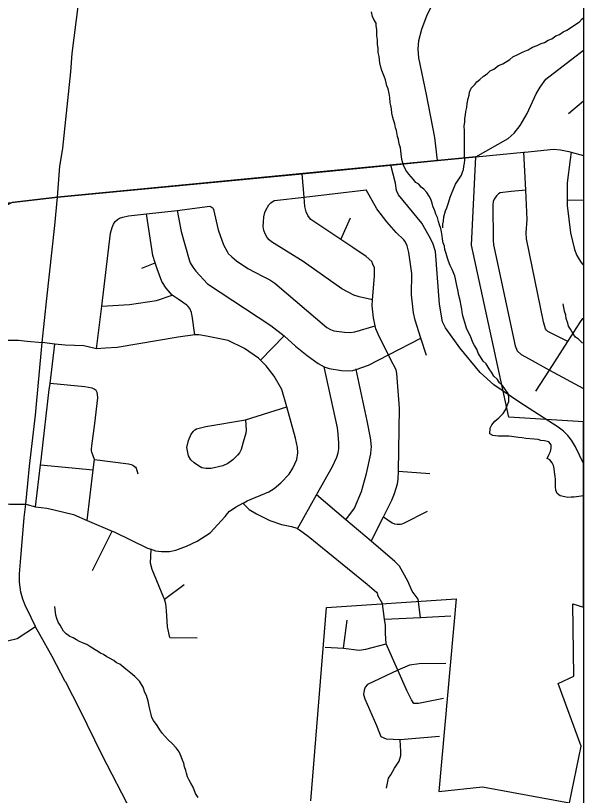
# Model space of a CAD drawing. Extents: x 0 to 69.5, y -4.5 to 22.
# Drawn here: x 7.876 to 8.8, y 18.138 to 19.407 of the extents above; entities that cross this region are included whole.
import ezdxf

# ---------------------------------------------------------------- set-up
doc = ezdxf.new("R2010")
doc.units = 0
for name, color, linetype in [('GM_X_City_Street', 7, 'Continuous'), ('GM_X_Corporation', 7, 'Continuous'), ('GM_X_Minor_River', 7, 'Continuous'), ('GM_X_Township_Subdivision', 7, 'Continuous'), ('SH_Data', 7, 'Continuous')]:
    doc.layers.add(name, color=color, linetype=linetype)

msp = doc.modelspace()

# ---------------------------------------------------------------- linework, layer by layer
at = {"layer": 'GM_X_City_Street'}
for points in [[(7.9494, 19.1715), (7.9527, 19.1915), (7.9657, 19.3155), (7.9679, 19.3454), (7.9856, 19.4819), (7.9933, 19.5458), (7.9953, 19.567), (7.9968, 19.5904), (7.9971, 19.6244), (7.9938, 19.6668), (7.9887, 19.7079), (7.9705, 19.8416), (7.9511, 19.9915), (7.9422, 20.066), (7.9356, 20.1073), (7.9157, 20.2608), (7.9068, 20.3249), (7.9022, 20.3522), (7.8952, 20.4035), (7.8925, 20.4298), (7.8906, 20.4639), (7.8909, 20.513), (7.8936, 20.5564)], [(8.5628, 19.1712), (8.5583, 19.2089), (8.5446, 19.2789), (8.5323, 19.3382), (8.5309, 19.3523), (8.5321, 19.3664), (8.5372, 19.3852), (8.5459, 19.4085), (8.5592, 19.4347), (8.6533, 19.5859)], [(8.625, 19.1774), (8.6775, 19.2069), (8.6876, 19.2157), (8.6971, 19.228), (8.7083, 19.2478), (8.7229, 19.28), (8.7297, 19.2908), (8.7388, 19.3038), (8.8, 19.3506)], [(6.7657, 19.288), (7.1613, 19.2149), (7.265, 19.1946), (7.3185, 19.1843), (7.7448, 19.0962), (7.7625, 19.0934), (7.7731, 19.0923), (7.7798, 19.0928), (7.9442, 19.1116)], [(8.7757, 19.2477), (8.7999, 19.2685), (8.8, 19.2686)], [(8.7999, 19.2685), (8.8, 19.2684)], [(7.9442, 19.1116), (8.3423, 19.1493), (8.4868, 19.1636), (8.5628, 19.1712), (8.625, 19.1774), (8.7032, 19.1847), (8.7048, 19.1848), (8.7516, 19.1899), (8.7629, 19.1884), (8.7765, 19.1857), (8.78, 19.1847), (8.8, 19.1794)], [(8.7745, 18.8766), (8.7421, 18.8932), (8.7399, 18.8954), (8.7384, 18.8975), (8.735, 18.909), (8.7073, 19.0437), (8.7068, 19.0535), (8.7086, 19.0755), (8.7063, 19.1229), (8.7032, 19.1847)], [(8.78, 19.1847), (8.7783, 19.1727), (8.7738, 19.1348), (8.7738, 19.1067), (8.7738, 19.0979), (8.7789, 19.0537), (8.7857, 19.0263), (8.7891, 19.0169), (8.7953, 19.0068), (8.7978, 19.0031), (8.8, 19.0009)], [(7.9442, 19.1116), (7.9478, 19.1621), (7.9494, 19.1715)], [(8.8, 18.6782), (8.7872, 18.7052), (8.7807, 18.7164), (8.7744, 18.724), (8.7677, 18.7309), (8.759, 18.7376), (8.6965, 18.7775), (8.6541, 18.8061), (8.632, 18.8262), (8.5987, 18.8667), (8.5754, 18.899), (8.5707, 18.9088), (8.5656, 18.9373), (8.5591, 19.023), (8.555, 19.0368), (8.5489, 19.0484), (8.537, 19.0693), (8.4993, 19.1153), (8.4958, 19.1226), (8.4942, 19.1345), (8.4868, 19.1636)], [(8.4544, 18.5516), (8.4748, 18.5916), (8.4883, 18.6184), (8.4928, 18.6296), (8.4977, 18.6453), (8.4988, 18.653), (8.499, 18.6655), (8.5005, 18.7682), (8.4965, 18.8249), (8.4952, 18.8308), (8.4862, 18.8481), (8.4828, 18.855), (8.4684, 18.8839), (8.4623, 18.8971), (8.4612, 18.9023), (8.4583, 18.915), (8.4563, 18.9349), (8.457, 18.9443), (8.46, 18.983), (8.4603, 18.9925), (8.46, 18.9968), (8.4576, 19.0028), (8.4555, 19.0071), (8.4466, 19.015), (8.425, 19.0297), (8.4054, 19.0428), (8.3565, 19.0755), (8.3541, 19.0777), (8.3516, 19.0816), (8.349, 19.0875), (8.3466, 19.0965), (8.3454, 19.1115), (8.3423, 19.1493)], [(8.2834, 19.0903), (8.2879, 19.0989), (8.2895, 19.1008), (8.2914, 19.1026), (8.2935, 19.1042), (8.2961, 19.1055), (8.2972, 19.1059), (8.3454, 19.1115), (8.4464, 19.1234)], [(8.5447, 18.8542), (8.5357, 18.8824), (8.5264, 18.9114), (8.5237, 18.9233), (8.5205, 18.9527), (8.5208, 18.9873), (8.5161, 19.0213), (8.513, 19.0324), (8.5099, 19.0394), (8.508, 19.0421), (8.4951, 19.0542), (8.4801, 19.0714), (8.4641, 19.0928), (8.4464, 19.1234)], [(8.7063, 19.1229), (8.6823, 19.1208), (8.6648, 19.1187), (8.6617, 19.1168), (8.6586, 19.1139), (8.6546, 19.1083), (8.653, 19.1044), (8.6525, 19.0993), (8.6533, 19.0415), (8.6535, 19.0339), (8.689, 18.8697), (8.6922, 18.8616), (8.6989, 18.8557), (8.7115, 18.8485), (8.7449, 18.8303), (8.7999, 18.8002), (8.8, 18.8002)], [(7.8961, 18.6459), (7.8989, 18.6737), (7.9083, 18.7567), (7.9195, 18.8749), (7.9271, 18.9469), (7.9397, 19.0653), (7.9442, 19.1116)], [(8.0077, 18.865), (8.0161, 18.9344), (8.0306, 19.053), (8.0331, 19.062), (8.0352, 19.0675), (8.0383, 19.0718), (8.042, 19.0754), (8.0453, 19.0773), (8.0504, 19.079), (8.0595, 19.081), (8.089, 19.0844), (8.139, 19.09), (8.192, 19.0967), (8.1931, 19.0965), (8.1941, 19.0961), (8.1959, 19.0948), (8.1974, 19.0932), (8.1982, 19.0913), (8.2056, 19.0584), (8.2143, 19.0342), (8.2202, 19.023), (8.2221, 19.0201), (8.2277, 19.0146), (8.2355, 19.008), (8.2537, 18.9957), (8.278, 18.9832), (8.2899, 18.9769), (8.2981, 18.9716), (8.3824, 18.8995), (8.3885, 18.8961), (8.394, 18.8942), (8.411, 18.8921), (8.4209, 18.8916), (8.428, 18.8924), (8.4612, 18.9023)], [(8.7738, 19.1067), (8.8, 19.1071)], [(8.1678, 18.8874), (8.1635, 18.9187), (8.163, 18.9205), (8.1624, 18.9239), (8.1594, 18.9302), (8.1568, 18.9335), (8.1548, 18.9356), (8.1403, 18.9455), (8.1306, 18.9523), (8.1208, 18.9636), (8.1139, 18.9744), (8.1062, 18.9952), (8.1031, 19.0047), (8.0992, 19.0167), (8.089, 19.0844)], [(8.139, 19.09), (8.1452, 19.056), (8.1583, 19.0098), (8.1603, 19.0046), (8.1644, 18.9977), (8.1694, 18.991), (8.1881, 18.9707), (8.2914, 18.9026), (8.3132, 18.8859)], [(8.457, 18.9443), (8.4351, 18.9492), (8.4265, 18.9521), (8.4067, 18.9622), (8.3439, 19.0067), (8.2926, 19.039), (8.2885, 19.0424), (8.2852, 19.0461), (8.2825, 19.051), (8.2799, 19.0573), (8.279, 19.0641), (8.2792, 19.071), (8.28, 19.0795), (8.2817, 19.0869), (8.2834, 19.0903)], [(8.4054, 19.0428), (8.4208, 19.0777)], [(8.0815, 18.996), (8.1031, 19.0047)], [(8.0161, 18.9344), (8.0615, 18.9369), (8.1053, 18.9432), (8.1306, 18.9523)], [(8.7228, 18.7957), (8.7449, 18.8303), (8.7745, 18.8766), (8.7941, 18.9072), (8.7992, 18.9139), (8.8, 18.9146)], [(8.3172, 18.7702), (8.3093, 18.7986), (8.2967, 18.8203), (8.2839, 18.837), (8.2745, 18.8465), (8.2714, 18.8495), (8.2484, 18.8655), (8.2219, 18.8781), (8.1866, 18.8853), (8.1741, 18.8874), (8.1698, 18.8876), (8.1678, 18.8874), (8.1405, 18.8839), (8.0413, 18.8671), (8.0223, 18.8658), (8.0077, 18.865), (7.9872, 18.8695), (7.9568, 18.871), (7.9397, 18.8724), (7.9195, 18.8749)], [(8.2745, 18.8465), (8.3132, 18.8859)], [(8.3132, 18.8859), (8.3316, 18.8694), (8.3505, 18.854), (8.3683, 18.8409), (8.3782, 18.8355), (8.3863, 18.8328), (8.4066, 18.8295), (8.4182, 18.8291), (8.4249, 18.8297), (8.4303, 18.8314), (8.4502, 18.8381), (8.4828, 18.855), (8.5357, 18.8824)], [(7.6692, 18.6966), (7.6752, 18.7335), (7.6847, 18.7567), (7.6977, 18.7746), (7.707, 18.7823), (7.7256, 18.7939), (7.7549, 18.8086), (7.7703, 18.8172), (7.7838, 18.8263), (7.7875, 18.8296), (7.7975, 18.8388), (7.8306, 18.8682), (7.8414, 18.8747), (7.8582, 18.8791), (7.8695, 18.8787), (7.8807, 18.8787), (7.8947, 18.8772), (7.9195, 18.8749)], [(7.9312, 18.8012), (7.9321, 18.8084), (7.9397, 18.8724)], [(8.335, 18.5719), (8.3656, 18.627), (8.3916, 18.6736), (8.3989, 18.6886), (8.401, 18.6955), (8.402, 18.7022), (8.4022, 18.7087), (8.4022, 18.7133), (8.4017, 18.7174), (8.4008, 18.7267), (8.3996, 18.7362), (8.3782, 18.8355)], [(8.4133, 18.5866), (8.4274, 18.6056), (8.4389, 18.6327), (8.447, 18.6621), (8.4541, 18.6937), (8.4548, 18.7015), (8.455, 18.705), (8.4541, 18.7162), (8.4537, 18.7201), (8.4481, 18.7476), (8.4303, 18.8314), (8.4293, 18.8311)], [(7.9923, 18.5857), (8.0024, 18.668), (8.0045, 18.685), (8.0003, 18.6965), (7.9997, 18.6989), (7.9996, 18.7016), (7.9999, 18.7072), (8.0052, 18.7432), (8.0098, 18.7852), (8.0093, 18.7909), (8.0085, 18.7938), (8.0069, 18.797), (8.004, 18.7992), (8.0005, 18.8007), (7.9888, 18.803), (7.9321, 18.8084)], [(7.918, 18.6892), (7.9309, 18.7987), (7.9312, 18.8012)], [(8.7999, 18.8002), (8.8, 18.8003)], [(8.2294, 18.6844), (8.2215, 18.678), (8.2135, 18.6745), (8.1941, 18.6702), (8.1856, 18.67), (8.1789, 18.6714), (8.1735, 18.6743), (8.1667, 18.6794), (8.1614, 18.6844), (8.1575, 18.6907), (8.1549, 18.7044), (8.1572, 18.7158), (8.1612, 18.7248), (8.1651, 18.7305), (8.1678, 18.7328), (8.1706, 18.7344), (8.1855, 18.7385), (8.25, 18.7491), (8.3172, 18.7702)], [(8.2476, 18.6145), (8.2529, 18.6174), (8.2883, 18.6323), (8.2968, 18.6377), (8.3077, 18.6469), (8.3214, 18.6609), (8.3274, 18.6706), (8.3339, 18.6849), (8.3352, 18.6954), (8.3345, 18.7043), (8.3315, 18.7196), (8.3244, 18.7449), (8.3172, 18.7702)], [(8.25, 18.7491), (8.2514, 18.7327), (8.2506, 18.7278), (8.2466, 18.7131), (8.2429, 18.701), (8.2403, 18.6954), (8.2372, 18.6919), (8.2298, 18.6847), (8.2294, 18.6844)], [(7.9084, 18.6077), (7.9165, 18.6761), (7.9179, 18.6881), (7.918, 18.6892)], [(8.0045, 18.685), (8.06, 18.6776), (8.0639, 18.6768), (8.0668, 18.6755), (8.0691, 18.6741), (8.0709, 18.6724), (8.072, 18.6704), (8.0751, 18.6612)], [(7.9165, 18.6761), (8.0024, 18.668)], [(8.499, 18.6655), (8.5503, 18.6621)], [(7.909, 18.4116), (7.9083, 18.4129), (7.9012, 18.4274), (7.8917, 18.4475), (7.8878, 18.4575), (7.8843, 18.469), (7.8825, 18.4851), (7.8825, 18.4989), (7.884, 18.5181), (7.8899, 18.5903), (7.8925, 18.612), (7.8961, 18.6459)], [(8.5311, 18.4575), (8.5215, 18.4704), (8.5141, 18.4866), (8.5033, 18.5064), (8.5005, 18.511), (8.4934, 18.5185), (8.4544, 18.5516), (8.4133, 18.5866), (8.3656, 18.627)], [(7.8925, 18.612), (7.9084, 18.6077), (7.9266, 18.6055), (7.9387, 18.6029), (7.9703, 18.5951), (7.9923, 18.5857), (8.0331, 18.5683), (8.0366, 18.5668), (8.0908, 18.5405), (8.0964, 18.5386), (8.0994, 18.5376), (8.1038, 18.5361), (8.1134, 18.5349), (8.1263, 18.5352), (8.137, 18.5372), (8.1543, 18.5435), (8.1716, 18.5521), (8.1925, 18.5656), (8.2168, 18.5922), (8.2207, 18.5967), (8.2243, 18.6004), (8.2348, 18.6076), (8.2458, 18.6136), (8.2476, 18.6145)], [(7.683, 18.437), (7.7164, 18.5286), (7.725, 18.5485), (7.7335, 18.5592), (7.7356, 18.5619), (7.7505, 18.5785), (7.7599, 18.585), (7.7733, 18.5923), (7.7847, 18.5973), (7.7976, 18.603), (7.8224, 18.6094), (7.8453, 18.6126), (7.8487, 18.6125), (7.8665, 18.6123), (7.8925, 18.612)], [(8.2458, 18.6136), (8.2563, 18.6032), (8.2678, 18.5964), (8.2899, 18.5854), (8.3086, 18.5788), (8.3252, 18.5756), (8.3335, 18.5728), (8.335, 18.5719), (8.3379, 18.5703), (8.352, 18.56), (8.4479, 18.4818), (8.4597, 18.4719), (8.4631, 18.4689), (8.4644, 18.4675), (8.4649, 18.4661), (8.4651, 18.464), (8.473, 18.4498)], [(8.4748, 18.5916), (8.4887, 18.5815), (8.4924, 18.58), (8.497, 18.5793), (8.5023, 18.5795), (8.5052, 18.5802), (8.5076, 18.5809), (8.5465, 18.6006)], [(8.0009, 18.504), (8.0331, 18.5683)], [(8.1269, 18.3949), (8.1233, 18.4125), (8.1218, 18.4392), (8.1206, 18.4498), (8.1183, 18.4574), (8.1175, 18.4598), (8.0981, 18.5057), (8.0957, 18.516), (8.0964, 18.5386)], [(8.1183, 18.4574), (8.1504, 18.4813)], [(7.683, 18.437), (7.7372, 18.4219), (7.7464, 18.4185), (7.7712, 18.4106), (7.8324, 18.3894), (7.8378, 18.3882), (7.8444, 18.3878), (7.8627, 18.3899), (7.8788, 18.3936), (7.9083, 18.4129)], [(7.9568, 18.3237), (7.9354, 18.3643), (7.9152, 18.3999), (7.909, 18.4116)], [(8.1269, 18.3949), (8.1717, 18.3947)], [(8.0654, 18.1094), (8.065, 18.1101), (8.0168, 18.2036), (7.9805, 18.2778), (7.9576, 18.3222), (7.9568, 18.3237)]]:
    msp.add_lwpolyline(points, dxfattribs=at)
at = {"layer": 'GM_X_Corporation'}
msp.add_line((8.8, 18.4443), (8.8, 18.7458), dxfattribs=at)
for points in [[(8.8, 18.7458), (8.6784, 18.7536), (8.6177, 19.0337), (8.625, 19.1774), (7.9442, 19.1116), (7.8706, 19.1028), (7.8298, 19.0832), (7.7697, 19.0749), (7.636, 19.1009), (7.6799, 18.9673), (7.7101, 18.9572), (7.5816, 18.7265), (7.6081, 18.656), (7.4956, 18.6014), (7.4151, 18.6003), (7.3459, 18.5712), (7.308, 18.47), (7.2545, 18.4833), (7.2297, 18.4434), (7.3351, 18.3114), (7.3057, 18.2799), (7.3077, 18.2201), (7.3929, 18.1381)], [(8.3567, 18.1294), (8.3818, 18.4437), (8.5928, 18.4578), (8.565, 18.1447), (8.636, 18.152), (8.7772, 18.1262), (8.7963, 18.2181), (8.7587, 18.3203), (8.7845, 18.3321), (8.7828, 18.4501), (8.8, 18.4443)]]:
    msp.add_lwpolyline(points, dxfattribs=at)
at = {"layer": 'GM_X_Minor_River'}
for points in [[(8.4649, 19.3602), (8.4647, 19.3678), (8.4641, 19.3739), (8.4638, 19.3792), (8.4639, 19.3842), (8.4629, 19.3903), (8.4626, 19.3949), (8.4589, 19.4006), (8.4567, 19.4053), (8.4554, 19.4133)], [(8.5712, 19.0618), (8.5713, 19.0679), (8.5722, 19.0724), (8.5731, 19.0796), (8.5756, 19.0895), (8.5776, 19.0944), (8.5804, 19.1023), (8.5832, 19.1114), (8.5856, 19.117), (8.588, 19.1235), (8.592, 19.1325), (8.5971, 19.1411), (8.6014, 19.1475), (8.603, 19.1521), (8.6047, 19.1566), (8.6055, 19.1615), (8.6064, 19.1668), (8.6069, 19.1721), (8.6066, 19.1782), (8.6067, 19.1832), (8.6065, 19.1889), (8.6065, 19.1934), (8.6063, 19.1988), (8.6066, 19.2128), (8.6063, 19.2193), (8.6061, 19.2273), (8.607, 19.2341), (8.6071, 19.2395), (8.6084, 19.2455), (8.6088, 19.2508), (8.6101, 19.2577), (8.611, 19.2641), (8.6127, 19.2721), (8.6139, 19.2774), (8.6148, 19.2823), (8.6176, 19.2887), (8.6234, 19.2947), (8.6265, 19.2995), (8.6315, 19.3029), (8.6373, 19.3085), (8.6435, 19.3125), (8.6482, 19.3174), (8.6543, 19.3199), (8.662, 19.3258), (8.6689, 19.3287), (8.6804, 19.3357), (8.6854, 19.3398), (8.6935, 19.3435), (8.7019, 19.3479), (8.71, 19.3515), (8.7173, 19.3555), (8.7245, 19.3584), (8.7314, 19.3617), (8.7368, 19.3635), (8.7425, 19.3672), (8.7487, 19.3694), (8.7552, 19.3742), (8.7613, 19.3763), (8.7671, 19.3808), (8.7729, 19.3833), (8.779, 19.387), (8.7863, 19.3918), (8.7936, 19.397), (8.7979, 19.4018), (8.8, 19.4035)], [(8.6611, 18.7226), (8.6528, 18.7236), (8.6479, 18.7267), (8.6485, 18.7358), (8.6509, 18.7411), (8.6559, 18.7471), (8.6625, 18.7523), (8.6695, 18.7594), (8.6734, 18.7657), (8.6762, 18.7725), (8.6786, 18.7793), (8.6788, 18.7869), (8.6774, 18.7923), (8.6733, 18.7981), (8.6681, 18.805), (8.6633, 18.8097), (8.66, 18.8147), (8.6544, 18.8201), (8.6503, 18.8267), (8.6467, 18.8321), (8.6415, 18.8402), (8.6367, 18.8445), (8.6323, 18.8518), (8.629, 18.8575), (8.6264, 18.8641), (8.6228, 18.8702), (8.6202, 18.8752), (8.6177, 18.8813), (8.6159, 18.8863), (8.6118, 18.8933), (8.61, 18.8986), (8.6075, 18.9059), (8.6047, 18.9147), (8.6033, 18.9208), (8.6019, 18.9292), (8.6013, 18.9349), (8.5992, 18.9437), (8.5975, 18.9517), (8.5954, 18.9609), (8.594, 18.9678), (8.5919, 18.9788), (8.5909, 18.9834), (8.5862, 18.9938), (8.5833, 19.0003), (8.5804, 19.0072), (8.5786, 19.0122), (8.5768, 19.0202), (8.5743, 19.0264), (8.5737, 19.0317), (8.5719, 19.0374), (8.5709, 19.0435), (8.5702, 19.0485), (8.5692, 19.055), (8.5682, 19.0607), (8.5656, 19.0665), (8.5642, 19.0722), (8.5628, 19.0787), (8.5599, 19.0841), (8.5581, 19.0891), (8.5552, 19.0967), (8.5538, 19.1017), (8.5517, 19.1086), (8.5491, 19.1132), (8.5454, 19.119), (8.5406, 19.1248), (8.5361, 19.1279), (8.532, 19.1326), (8.5275, 19.1353), (8.5235, 19.1403), (8.5161, 19.1492), (8.5109, 19.1554), (8.5072, 19.1635), (8.5048, 19.1727), (8.5034, 19.1822), (8.5028, 19.1868), (8.5021, 19.1917), (8.5, 19.1986), (8.499, 19.2055), (8.4976, 19.2101), (8.4959, 19.22), (8.4944, 19.2246), (8.4931, 19.2311), (8.4909, 19.2372), (8.4895, 19.2433), (8.4881, 19.2483), (8.4875, 19.2552), (8.4864, 19.2605), (8.4858, 19.2651), (8.4852, 19.2738), (8.4838, 19.2803), (8.4824, 19.2876), (8.4803, 19.293), (8.4778, 19.3025), (8.4764, 19.3071), (8.472, 19.3179), (8.4702, 19.3232), (8.4689, 19.3301), (8.4676, 19.3404), (8.4662, 19.3469), (8.4659, 19.3541), (8.4649, 19.3602)], [(8.8, 18.8738), (8.7978, 18.8747), (8.7919, 18.8805), (8.7874, 18.8836), (8.7833, 18.8894), (8.7789, 18.8967), (8.776, 18.9018), (8.7746, 18.9067), (8.7721, 18.914), (8.7714, 18.9197), (8.7693, 18.9259), (8.7679, 18.9323), (8.7669, 18.9381)], [(8.8, 18.6258), (8.7848, 18.6235), (8.7802, 18.6233), (8.7745, 18.623), (8.7696, 18.6239), (8.762, 18.6255), (8.7572, 18.6294), (8.7554, 18.6348), (8.7547, 18.6401), (8.7548, 18.6451), (8.7546, 18.6527), (8.7539, 18.6573), (8.753, 18.6649), (8.7523, 18.6702), (8.7513, 18.6748), (8.7491, 18.6794), (8.7454, 18.6841), (8.7409, 18.6864), (8.7444, 18.6932), (8.7464, 18.6977), (8.7477, 18.703), (8.7474, 18.7084), (8.7437, 18.7134), (8.7369, 18.715), (8.7308, 18.7155), (8.7263, 18.7171), (8.7199, 18.7177), (8.7062, 18.7191), (8.7002, 18.7199), (8.6945, 18.7204), (8.6869, 18.7217), (8.679, 18.7227), (8.6714, 18.7228), (8.6661, 18.7225), (8.6611, 18.7226)], [(8.1732, 18.1349), (8.1688, 18.1411), (8.1648, 18.1514), (8.1611, 18.158), (8.1582, 18.163), (8.1557, 18.1683), (8.1539, 18.1741), (8.1528, 18.1787), (8.151, 18.1844), (8.1496, 18.1905), (8.1475, 18.1955), (8.1453, 18.2016), (8.1421, 18.2093), (8.1372, 18.2155), (8.1309, 18.2228), (8.1242, 18.2287), (8.1146, 18.2395), (8.1109, 18.2449), (8.1065, 18.2519), (8.1002, 18.26), (8.0976, 18.265), (8.0966, 18.2699), (8.0945, 18.2787), (8.0935, 18.2833), (8.0917, 18.2913), (8.0889, 18.3005), (8.0863, 18.3055), (8.0838, 18.3143), (8.0776, 18.3239), (8.0698, 18.3317), (8.0638, 18.3371), (8.0552, 18.3438), (8.0455, 18.3516), (8.0402, 18.354), (8.0357, 18.3575), (8.029, 18.3614), (8.0245, 18.3638), (8.0192, 18.3673), (8.0144, 18.3697), (8.0084, 18.3736), (7.9986, 18.3795), (7.9919, 18.3835), (7.9851, 18.3866), (7.9798, 18.3887), (7.9753, 18.3914), (7.9697, 18.3946), (7.9644, 18.3969), (7.9584, 18.4009), (7.954, 18.4055), (7.9485, 18.4151), (7.9455, 18.4201), (7.943, 18.4259), (7.9416, 18.4313), (7.9403, 18.4404), (7.94, 18.4457)]]:
    msp.add_lwpolyline(points, dxfattribs=at)
at = {"layer": 'GM_X_Township_Subdivision'}
for points in [[(8.5721, 18.2958), (8.5316, 18.2878), (8.524, 18.2876), (8.52, 18.2936), (8.5127, 18.3086), (8.4979, 18.3418), (8.4791, 18.3849), (8.4778, 18.4017), (8.4777, 18.4145), (8.4765, 18.4248), (8.473, 18.4498)], [(8.5351, 18.4279), (8.5311, 18.4575)], [(8.4765, 18.4248), (8.5351, 18.4279), (8.5845, 18.4305)], [(8.4096, 18.378), (8.4155, 18.4232)], [(8.3797, 18.3793), (8.4096, 18.378), (8.435, 18.3744), (8.4459, 18.3761), (8.4791, 18.3849)], [(8.5763, 18.3529), (8.5329, 18.3525), (8.5172, 18.3499), (8.5055, 18.3451), (8.4979, 18.3418), (8.4488, 18.3189), (8.4447, 18.3142), (8.4431, 18.3094), (8.4421, 18.3025), (8.4445, 18.2951), (8.4631, 18.2521), (8.4683, 18.2397), (8.4705, 18.2341), (8.4792, 18.23), (8.5019, 18.2293), (8.566, 18.2345)], [(8.4798, 18.1497), (8.4831, 18.1662), (8.4868, 18.1716), (8.4928, 18.1824), (8.5004, 18.194), (8.5028, 18.2033), (8.5028, 18.2106), (8.5026, 18.2185), (8.5019, 18.2293)]]:
    msp.add_lwpolyline(points, dxfattribs=at)
at = {"layer": 'SH_Data'}
msp.add_line((8.8, 21), (8.8, 14.2), dxfattribs=at)

doc.saveas('drawing.dxf')
